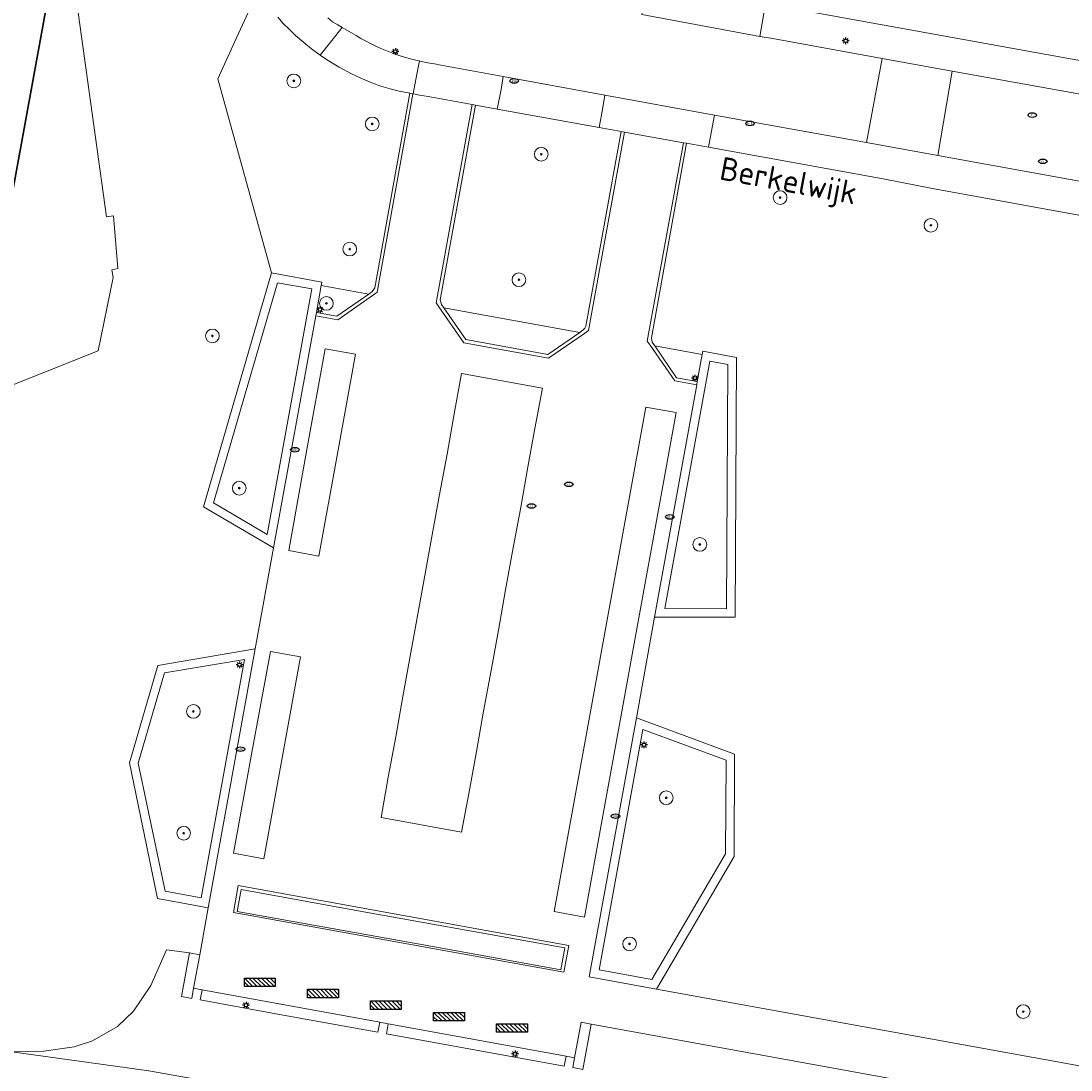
# Model space of a CAD drawing. Header units: metres. Extents: x 152610 to 160096, y 456114 to 462495.
# Tile 566 of 938: x 158282 to 158344, y 460096 to 460157. Entities that reach past the tile are written whole.
import ezdxf
from ezdxf.enums import TextEntityAlignment as Align

# ---------------------------------------------------------------- set-up
doc = ezdxf.new("R2010")
doc.units = ezdxf.units.M
doc.header["$LTSCALE"] = 0.5
doc.layers.get('0').update_dxf_attribs({"linetype": 'CONTINUOUS'})
for name, color, linetype, lineweight in [('B-PV-GR-BEPLANTING_CULTUUR_HEESTERS-GV', 251, 'CONTINUOUS', 18), ('B-PV-GR-BOOM-S', 251, 'CONTINUOUS', 25), ('B-PV-GR-HAAG-GV', 251, 'CONTINUOUS', 13), ('B-PV-GW-TALUD_KRUIN-G', 251, 'CONTINUOUS', 18), ('B-PV-IE-MEUBILAIR-S', 251, 'CONTINUOUS', 25), ('B-PV-IE-MEUBILAIR_WEGMEUBILAIR-GV', 251, 'CONTINUOUS', 18), ('B-PV-IE-MEUBILAIR_WEGMEUBILAIR-S', 251, 'CONTINUOUS', 25), ('B-PV-OG-BEBOUWING-GV', 6, 'CONTINUOUS', 35), ('B-PV-OG-BEBOUWING_BORDES-GV', 251, 'CONTINUOUS', 18), ('B-PV-OG-TERREIN_BEGROEID-GV', 251, 'CONTINUOUS', 18), ('B-PV-OG-TOPOGRAFIE-T18', 1, 'CONTINUOUS', 18), ('B-PV-VH-GESLOTENVERHARDING_BETON-GV', 251, 'CONTINUOUS', 18), ('B-PV-VH-ONVERHARD-GV', 251, 'CONTINUOUS', 18), ('B-PV-VH-OPENVERHARDING_BETONSTRAATSTEEN-GV', 251, 'CONTINUOUS', 18), ('B-PV-VH-OPENVERHARDING_TEGEL-GV', 251, 'CONTINUOUS', 18)]:
    doc.layers.add(name, color=color, linetype=linetype, lineweight=lineweight)
doc.styles.add('NLCS-ISO', font='NLCS-ISO.ttf')
doc.styles.add('NLCS-ISO-M750-T18', font='NLCS-ISO.ttf', dxfattribs={"height": 1.35})

# ---------------------------------------------------------------- blocks, each defined once
blk = doc.blocks.new('SIE-MEUBILAIR_PAAL_LICHTMAST-SO')
for points in [[(-0.62, 0), (-1, 0)], [(-0.71, 0.71), (-0.44, 0.44)], [(0, 1), (0, 0.62)], [(0.44, 0.44), (0.71, 0.71)], [(1, 0), (0.62, 0)], [(-0.71, -0.71), (-0.44, -0.44)], [(0, -0.62), (0, -1)], [(0.44, -0.44), (0.71, -0.71)]]:
    blk.add_lwpolyline(points)
blk.add_circle((0, 0), 0.5)
blk = doc.blocks.new('SIE-MEUBILAIR_PUT_RIOOLPUT-SO')
blk.add_ellipse((0, 0), major_axis=(1.25, 0), ratio=0.54)
at = {"style": 'NLCS-ISO'}
blk.add_text('ri', height=0.75, dxfattribs=at).set_placement((-0.04, 0.07), align=Align.MIDDLE_CENTER)
blk = doc.blocks.new('SIE-MEUBILAIR_PUT_KOLK-SO')
blk.add_ellipse((0, 0), major_axis=(1.25, 0), ratio=0.54)
at = {"style": 'NLCS-ISO'}
blk.add_text('klk', height=0.75, dxfattribs=at).set_placement((0.03, 0), align=Align.MIDDLE_CENTER)
blk = doc.blocks.new('SIE-WEG_FIETSREK-SO')
for p, q in [((-4.5, 1.25), (-2, -1.25)), ((-4.5, 0), (-3.25, -1.25)), ((-3.25, 1.25), (-0.75, -1.25)), ((-2, 1.25), (0.5, -1.25)), ((-0.75, 1.25), (1.75, -1.25)), ((0.5, 1.25), (3, -1.25)), ((1.76, 1.25), (4.26, -1.25)), ((3.01, 1.25), (4.5, -0.24)), ((4.26, 1.25), (4.5, 1.01))]:
    blk.add_line(p, q)
at = {"flags": 128}
blk.add_lwpolyline([(4.51, -1.25), (-4.51, -1.25), (-4.51, 1.25), (4.51, 1.25), (4.51, -1.25)], close=True, dxfattribs=at)
blk = doc.blocks.new('SGR-BOOM_GBKN-SO')
at = {"linetype": 'ByBlock', "lineweight": 18}
h = blk.add_hatch(color=0, dxfattribs=at)
h.dxf.hatch_style = 1
edge = h.paths.add_edge_path()
edge.add_arc((0, 0), 0.25, 0, 360)
at = {"color": 0, "linetype": 'ByBlock', "lineweight": 18}
for radius in [2, 0.25]:
    blk.add_circle((0, 0), radius, dxfattribs=at)
at = {"color": 0, "linetype": 'ByBlock', "lineweight": 18, "style": 'NLCS-ISO'}
blk.add_attdef('SOORT', (2.5, 0), '', height=1.5, dxfattribs=at)

msp = doc.modelspace()

# ---------------------------------------------------------------- linework, layer by layer
at = {"layer": 'B-PV-GR-BEPLANTING_CULTUUR_HEESTERS-GV', "flags": 128}
for points in [[(158297.366, 460142.054), (158293.64, 460129.185), (158296.775, 460127.352), (158299.374, 460141.689)], [(158322.624, 460137.468), (158319.99, 460123.025), (158323.606, 460123), (158323.669, 460137.28)], [(158295.446, 460120.048), (158290.772, 460119.251), (158289.233, 460113.979), (158290.804, 460106.498), (158292.918, 460106.11)], [(158318.708, 460115.944), (158316.156, 460101.9), (158319.244, 460101.336), (158323.532, 460108.674), (158323.569, 460114.158)]]:
    msp.add_lwpolyline(points, close=True, dxfattribs=at)
at = {"layer": 'B-PV-GR-HAAG-GV', "flags": 128}
for points in [[(158299.924, 460141.887), (158299.639, 460140.318), (158300.829, 460140.104), (158302.697, 460141.395)], [(158307.088, 460140.595), (158308.368, 460138.74), (158313.171, 460137.87), (158315.026, 460139.149)], [(158322.176, 460137.856), (158319.406, 460138.361), (158320.686, 460136.494), (158321.891, 460136.283)], [(158314.148, 460103.181), (158302.289, 460105.321), (158295.243, 460106.603), (158295.02, 460105.323), (158306.88, 460103.182), (158313.925, 460101.901)], [(158292.827, 460102.777), (158292.236, 460102.893), (158291.766, 460100.344), (158292.365, 460100.227), (158292.459, 460100.826)], [(158292.846, 460100.145), (158297.283, 460099.341), (158303.238, 460098.263), (158303.351, 460098.841), (158292.972, 460100.732)], [(158303.843, 460098.751), (158303.743, 460098.169), (158314.123, 460096.276), (158314.234, 460096.858)], [(158315.693, 460098.739), (158315.099, 460098.847), (158314.722, 460096.769), (158314.616, 460096.193), (158315.204, 460096.076)]]:
    msp.add_lwpolyline(points, close=True, dxfattribs=at)
at = {"layer": 'B-PV-GW-TALUD_KRUIN-G', "flags": 128}
msp.add_lwpolyline([(158342.309, 460085.362), (158342.302, 460085.947), (158342.312, 460086.531), (158342.355, 460087.347), (158342.433, 460088.16), (158294.11, 460095.238), (158289.862, 460096.012), (158281.859, 460097.107), (158280.168, 460097.313), (158277.457, 460097.957), (158275.001, 460099.223), (158274.249, 460100.605), (158271.119, 460101.277), (158262.21, 460101.219), (158259.418, 460101.974), (158257.129, 460103.015)], dxfattribs=at)
at = {"layer": 'B-PV-IE-MEUBILAIR_WEGMEUBILAIR-GV', "flags": 128}
for points in [[(158305.283, 460153.067), (158305.289, 460153.098), (158305.108, 460153.131), (158303.049, 460141.759), (158302.896, 460141.536), (158302.697, 460141.395), (158300.829, 460140.104), (158299.639, 460140.318), (158299.604, 460140.126), (158300.888, 460139.881), (158302.979, 460141.345), (158303.202, 460141.501)], [(158308.739, 460152.465), (158306.642, 460140.877), (158306.801, 460140.648), (158308.25, 460138.552), (158313.206, 460137.646), (158315.305, 460139.098), (158315.531, 460139.255), (158317.639, 460150.858), (158317.439, 460150.894), (158315.379, 460139.525), (158315.332, 460139.407), (158315.226, 460139.302), (158315.026, 460139.149), (158313.171, 460137.87), (158308.368, 460138.74), (158307.088, 460140.595), (158306.948, 460140.783), (158306.877, 460141.065), (158308.941, 460152.429)], [(158321.08, 460150.237), (158318.972, 460138.643), (158319.132, 460138.411), (158320.58, 460136.318), (158321.855, 460136.083), (158321.891, 460136.283), (158320.686, 460136.494), (158319.406, 460138.361), (158319.254, 460138.573), (158319.207, 460138.843), (158321.27, 460150.203)], [(158297.014, 460142.629), (158293.053, 460128.95), (158297.139, 460126.565), (158299.604, 460140.126), (158299.639, 460140.318), (158299.924, 460141.887), (158299.961, 460142.088)], [(158297.366, 460142.054), (158299.374, 460141.689), (158296.775, 460127.352), (158293.64, 460129.185)], [(158324.174, 460137.691), (158322.213, 460138.055), (158322.176, 460137.856), (158321.891, 460136.283), (158321.855, 460136.083), (158319.391, 460122.52), (158324.099, 460122.507)], [(158323.669, 460137.28), (158323.606, 460123), (158319.99, 460123.025), (158322.624, 460137.468)], [(158293.329, 460105.534), (158296.069, 460120.67), (158290.373, 460119.697), (158288.728, 460114.002), (158290.37, 460106.064)], [(158290.772, 460119.251), (158295.446, 460120.048), (158292.918, 460106.11), (158290.804, 460106.498), (158289.233, 460113.979)], [(158319.503, 460100.784), (158324.037, 460108.533), (158324.062, 460114.498), (158318.332, 460116.625), (158315.569, 460101.489)], [(158319.244, 460101.336), (158316.156, 460101.9), (158318.708, 460115.944), (158323.569, 460114.158), (158323.532, 460108.674)], [(158295.079, 460106.837), (158294.797, 460105.264), (158314.101, 460101.76), (158314.395, 460103.333)], [(158314.148, 460103.181), (158313.925, 460101.901), (158306.88, 460103.182), (158295.02, 460105.323), (158295.243, 460106.603), (158302.289, 460105.321)]]:
    msp.add_lwpolyline(points, close=True, dxfattribs=at)
at = {"layer": 'B-PV-OG-BEBOUWING-GV', "flags": 128}
msp.add_lwpolyline([(158268.026, 460163.723), (158262.776, 460164.689), (158262.758, 460164.591), (158262.633, 460163.909), (158262.614, 460163.804), (158257.745, 460137.262), (158253.561, 460114.455), (158253.27, 460112.872), (158258.575, 460111.896), (158274.871, 460108.899), (158284.158, 460159.743), (158284.225, 460160.113), (158284.368, 460160.717), (158276.789, 460162.111)], close=True, dxfattribs=at)
at = {"layer": 'B-PV-OG-BEBOUWING_BORDES-GV', "flags": 128}
msp.add_lwpolyline([(158284.225, 460160.113), (158279.721, 460135.454), (158280.141, 460135.379), (158286.893, 460138.082), (158287.769, 460142.356), (158287.698, 460142.809), (158288.051, 460142.895), (158287.797, 460145.962), (158287.387, 460145.896), (158285.452, 460159.84)], close=True, dxfattribs=at)
at = {"layer": 'B-PV-OG-TERREIN_BEGROEID-GV', "flags": 128}
for points in [[(158296.004, 460158.628), (158294.974, 460156.357), (158293.893, 460153.974), (158297.014, 460142.629), (158299.961, 460142.088), (158299.924, 460141.887), (158302.697, 460141.395), (158302.896, 460141.536), (158303.049, 460141.759), (158305.108, 460153.131), (158304.485, 460153.243), (158303.944, 460153.384), (158303.416, 460153.549), (158302.888, 460153.737), (158302.207, 460154.019), (158301.702, 460154.254), (158300.974, 460154.653), (158300.575, 460154.888), (158300.175, 460155.135), (158299.87, 460155.346), (158299.354, 460155.722), (158298.907, 460156.086), (158298.426, 460156.509), (158298.062, 460156.85), (158297.71, 460157.202), (158297.381, 460157.578)], [(158354.649, 460144.087), (158335.64, 460147.56), (158332.75, 460148.13), (158322.548, 460149.972), (158321.27, 460150.203), (158319.207, 460138.843), (158319.254, 460138.573), (158319.406, 460138.361), (158322.176, 460137.856), (158322.213, 460138.055), (158324.174, 460137.691), (158324.099, 460122.507), (158319.391, 460122.52), (158318.332, 460116.625), (158324.062, 460114.498), (158324.037, 460108.533), (158319.503, 460100.784), (158344.655, 460096.221)], [(158343.464, 460093.686), (158315.693, 460098.739), (158315.204, 460096.076), (158314.616, 460096.193), (158314.722, 460096.769), (158314.234, 460096.858), (158314.123, 460096.276), (158303.743, 460098.169), (158303.843, 460098.751), (158303.351, 460098.841), (158303.238, 460098.263), (158297.283, 460099.341), (158292.846, 460100.145), (158292.972, 460100.732), (158292.459, 460100.826), (158292.365, 460100.227), (158291.766, 460100.344), (158292.236, 460102.893), (158290.891, 460103.064), (158289.976, 460100.993), (158288.954, 460099.488), (158288.023, 460098.591), (158286.565, 460097.747), (158285.489, 460097.413), (158283.717, 460097.158), (158281.859, 460097.107), (158289.862, 460096.012)], [(158273.623, 460095.675), (158311.687, 460089.638), (158318.188, 460088.241), (158318.455, 460089.508), (158319.256, 460089.918), (158333.761, 460087.009), (158334.9, 460086.488), (158334.963, 460085.692), (158334.461, 460084.743), (158338.43, 460084.075), (158341.962, 460083.854), (158344.108, 460083.668), (158347.298, 460083.391), (158347.449, 460084.909), (158344.207, 460085.195), (158342.309, 460085.362), (158342.302, 460085.947), (158342.312, 460086.531), (158342.355, 460087.347), (158342.433, 460088.16), (158294.11, 460095.238), (158289.862, 460096.012), (158281.859, 460097.107)]]:
    msp.add_lwpolyline(points, dxfattribs=at)
msp.add_lwpolyline([(158307.088, 460140.595), (158315.026, 460139.149), (158315.226, 460139.302), (158315.332, 460139.407), (158315.379, 460139.525), (158317.439, 460150.894), (158316.161, 460151.125), (158310.208, 460152.2), (158308.941, 460152.429), (158306.877, 460141.065), (158306.948, 460140.783)], close=True, dxfattribs=at)
at = {"layer": 'B-PV-VH-GESLOTENVERHARDING_BETON-GV', "flags": 128}
for points in [[(158305.283, 460153.067), (158305.289, 460153.098), (158305.108, 460153.131), (158303.049, 460141.759), (158302.896, 460141.536), (158302.697, 460141.395), (158300.829, 460140.104), (158299.639, 460140.318), (158299.604, 460140.126), (158300.888, 460139.881), (158302.979, 460141.345), (158303.202, 460141.501)], [(158308.739, 460152.465), (158306.642, 460140.877), (158306.801, 460140.648), (158308.25, 460138.552), (158313.206, 460137.646), (158315.305, 460139.098), (158315.531, 460139.255), (158317.639, 460150.858), (158317.439, 460150.894), (158315.379, 460139.525), (158315.332, 460139.407), (158315.226, 460139.302), (158315.026, 460139.149), (158313.171, 460137.87), (158308.368, 460138.74), (158307.088, 460140.595), (158306.948, 460140.783), (158306.877, 460141.065), (158308.941, 460152.429)], [(158321.08, 460150.237), (158318.972, 460138.643), (158319.132, 460138.411), (158320.58, 460136.318), (158321.855, 460136.083), (158321.891, 460136.283), (158320.686, 460136.494), (158319.406, 460138.361), (158319.254, 460138.573), (158319.207, 460138.843), (158321.27, 460150.203)], [(158297.014, 460142.629), (158293.053, 460128.95), (158297.139, 460126.565), (158299.604, 460140.126), (158299.639, 460140.318), (158299.924, 460141.887), (158299.961, 460142.088)], [(158297.366, 460142.054), (158299.374, 460141.689), (158296.775, 460127.352), (158293.64, 460129.185)], [(158324.174, 460137.691), (158322.213, 460138.055), (158322.176, 460137.856), (158321.891, 460136.283), (158321.855, 460136.083), (158319.391, 460122.52), (158324.099, 460122.507)], [(158323.669, 460137.28), (158323.606, 460123), (158319.99, 460123.025), (158322.624, 460137.468)], [(158293.329, 460105.534), (158296.069, 460120.67), (158290.373, 460119.697), (158288.728, 460114.002), (158290.37, 460106.064)], [(158290.772, 460119.251), (158295.446, 460120.048), (158292.918, 460106.11), (158290.804, 460106.498), (158289.233, 460113.979)], [(158319.503, 460100.784), (158324.037, 460108.533), (158324.062, 460114.498), (158318.332, 460116.625), (158315.569, 460101.489)], [(158319.244, 460101.336), (158316.156, 460101.9), (158318.708, 460115.944), (158323.569, 460114.158), (158323.532, 460108.674)], [(158295.079, 460106.837), (158294.797, 460105.264), (158314.101, 460101.76), (158314.395, 460103.333)], [(158314.148, 460103.181), (158313.925, 460101.901), (158306.88, 460103.182), (158295.02, 460105.323), (158295.243, 460106.603), (158302.289, 460105.321)]]:
    msp.add_lwpolyline(points, close=True, dxfattribs=at)
at = {"layer": 'B-PV-VH-ONVERHARD-GV', "flags": 128}
for points in [[(158299.924, 460141.887), (158299.639, 460140.318), (158300.829, 460140.104), (158302.697, 460141.395)], [(158307.088, 460140.595), (158308.368, 460138.74), (158313.171, 460137.87), (158315.026, 460139.149)], [(158322.176, 460137.856), (158319.406, 460138.361), (158320.686, 460136.494), (158321.891, 460136.283)], [(158314.148, 460103.181), (158302.289, 460105.321), (158295.243, 460106.603), (158295.02, 460105.323), (158306.88, 460103.182), (158313.925, 460101.901)], [(158292.827, 460102.777), (158292.236, 460102.893), (158291.766, 460100.344), (158292.365, 460100.227), (158292.459, 460100.826)], [(158292.846, 460100.145), (158297.283, 460099.341), (158303.238, 460098.263), (158303.351, 460098.841), (158292.972, 460100.732)], [(158303.843, 460098.751), (158303.743, 460098.169), (158314.123, 460096.276), (158314.234, 460096.858)], [(158315.693, 460098.739), (158315.099, 460098.847), (158314.722, 460096.769), (158314.616, 460096.193), (158315.204, 460096.076)]]:
    msp.add_lwpolyline(points, close=True, dxfattribs=at)
at = {"layer": 'B-PV-VH-OPENVERHARDING_BETONSTRAATSTEEN-GV', "flags": 128}
for points in [[(158326.41, 460161.4), (158319.55, 460162.61), (158318.66, 460157.73), (158325.55, 460156.45)], [(158336.783, 460154.423), (158332.696, 460155.163), (158331.771, 460150.241), (158335.951, 460149.484)]]:
    msp.add_lwpolyline(points, close=True, dxfattribs=at)
for points in [[(158300.305, 460157.53), (158300.575, 460157.307), (158300.892, 460157.119), (158301.152, 460156.969), (158301.974, 460156.494), (158302.245, 460156.335), (158302.52, 460156.182), (158302.799, 460156.037), (158303.082, 460155.899), (158303.368, 460155.768), (158303.657, 460155.645), (158303.949, 460155.529), (158304.244, 460155.42), (158304.542, 460155.319), (158304.843, 460155.225), (158305.145, 460155.14), (158305.45, 460155.062), (158305.657, 460155.014), (158305.756, 460154.991), (158306.064, 460154.929), (158306.374, 460154.874), (158306.541, 460154.848), (158306.91, 460154.77), (158310.562, 460154.103), (158316.499, 460153.019), (158322.889, 460151.853), (158325.15, 460151.44), (158331.771, 460150.241), (158332.696, 460155.163), (158326.19, 460156.34), (158325.55, 460156.45), (158318.66, 460157.73)], [(158344.48, 460153.03), (158336.783, 460154.423), (158335.951, 460149.484), (158344.44, 460147.947)]]:
    msp.add_lwpolyline(points, dxfattribs=at)
at = {"layer": 'B-PV-VH-OPENVERHARDING_TEGEL-GV', "flags": 128}
for points in [[(158326.41, 460161.4), (158325.55, 460156.45), (158326.19, 460156.34), (158332.696, 460155.163), (158336.783, 460154.423), (158344.48, 460153.03), (158354.62, 460151.16), (158356.6, 460150.8), (158366.46, 460149.04), (158377.88, 460156.82), (158392.08, 460154.59), (158393.11, 460153.164), (158398.11, 460156.63), (158397.113, 460158.324), (158394, 460156.16), (158379.99, 460158.32)], [(158360.954, 460161.211), (158367.437, 460151.875), (158366.23, 460151.05), (158349.62, 460154.07), (158348.535, 460154.266), (158327.95, 460157.98)], [(158297.381, 460157.578), (158297.71, 460157.202), (158298.062, 460156.85), (158298.426, 460156.509), (158298.907, 460156.086), (158299.354, 460155.722), (158299.87, 460155.346), (158301.152, 460156.969), (158300.892, 460157.119), (158300.575, 460157.307), (158300.305, 460157.53)], [(158344.655, 460096.221), (158319.503, 460100.784), (158315.569, 460101.489), (158318.332, 460116.625), (158319.391, 460122.52), (158321.855, 460136.083), (158320.58, 460136.318), (158319.132, 460138.411), (158318.972, 460138.643), (158321.08, 460150.237), (158317.639, 460150.858), (158315.531, 460139.255), (158315.305, 460139.098), (158313.206, 460137.646), (158308.25, 460138.552), (158306.801, 460140.648), (158306.642, 460140.877), (158308.739, 460152.465), (158306.175, 460152.928), (158305.918, 460152.972), (158305.661, 460153.02), (158305.405, 460153.072), (158305.289, 460153.098), (158305.283, 460153.067), (158303.202, 460141.501), (158302.979, 460141.345), (158300.888, 460139.881), (158299.604, 460140.126), (158297.139, 460126.565), (158296.069, 460120.67), (158293.329, 460105.534), (158292.827, 460102.777), (158292.459, 460100.826), (158292.972, 460100.732), (158303.351, 460098.841), (158303.843, 460098.751), (158314.234, 460096.858), (158314.722, 460096.769), (158315.099, 460098.847), (158315.693, 460098.739), (158343.464, 460093.686)], [(158344.44, 460147.947), (158335.951, 460149.484), (158331.771, 460150.241), (158325.15, 460151.44), (158322.889, 460151.853), (158322.768, 460151.125), (158322.548, 460149.972), (158332.75, 460148.13), (158335.64, 460147.56), (158354.649, 460144.087)]]:
    msp.add_lwpolyline(points, dxfattribs=at)
for points in [[(158305.507, 460154.241), (158305.657, 460155.014), (158305.45, 460155.062), (158305.145, 460155.14), (158304.843, 460155.225), (158304.542, 460155.319), (158304.244, 460155.42), (158303.949, 460155.529), (158303.657, 460155.645), (158303.368, 460155.768), (158303.082, 460155.899), (158302.799, 460156.037), (158302.52, 460156.182), (158302.245, 460156.335), (158301.974, 460156.494), (158301.152, 460156.969), (158299.87, 460155.346), (158300.175, 460155.135), (158300.575, 460154.888), (158300.974, 460154.653), (158301.702, 460154.254), (158302.207, 460154.019), (158302.888, 460153.737), (158303.416, 460153.549), (158303.944, 460153.384), (158304.485, 460153.243), (158305.108, 460153.131), (158305.289, 460153.098)], [(158310.562, 460154.103), (158306.91, 460154.77), (158306.541, 460154.848), (158306.374, 460154.874), (158306.064, 460154.929), (158305.756, 460154.991), (158305.657, 460155.014), (158305.507, 460154.241), (158305.289, 460153.098), (158305.405, 460153.072), (158305.661, 460153.02), (158305.918, 460152.972), (158306.175, 460152.928), (158308.739, 460152.465), (158308.941, 460152.429), (158310.208, 460152.2), (158310.427, 460153.347)], [(158316.161, 460151.125), (158316.368, 460152.289), (158316.499, 460153.019), (158310.562, 460154.103), (158310.427, 460153.347), (158310.208, 460152.2)], [(158322.548, 460149.972), (158322.768, 460151.125), (158322.889, 460151.853), (158316.499, 460153.019), (158316.368, 460152.289), (158316.161, 460151.125), (158317.439, 460150.894), (158317.639, 460150.858), (158321.08, 460150.237), (158321.27, 460150.203)], [(158300.16, 460138.202), (158301.933, 460137.872), (158300.863, 460131.966), (158299.792, 460126.083), (158298.031, 460126.4), (158299.089, 460132.307)], [(158300.16, 460138.202), (158299.089, 460132.307), (158298.031, 460126.4), (158299.792, 460126.083), (158300.863, 460131.966), (158301.933, 460137.872)], [(158305.122, 460120.234), (158305.557, 460122.594), (158305.981, 460124.954), (158306.404, 460127.314), (158306.839, 460129.675), (158307.274, 460132.035), (158307.686, 460134.395), (158308.121, 460136.755), (158312.841, 460135.885), (158312.406, 460133.537), (158311.983, 460131.188), (158311.56, 460128.828), (158311.125, 460126.468), (158310.689, 460124.107), (158310.278, 460121.747), (158309.843, 460119.387), (158309.408, 460117.027), (158308.996, 460114.667), (158308.561, 460112.306), (158308.126, 460109.958), (158303.417, 460110.804), (158303.841, 460113.165), (158304.276, 460115.525), (158304.699, 460117.885)], [(158305.122, 460120.234), (158304.699, 460117.885), (158304.276, 460115.525), (158303.841, 460113.165), (158303.417, 460110.804), (158308.126, 460109.958), (158308.561, 460112.306), (158308.996, 460114.667), (158309.408, 460117.027), (158309.843, 460119.387), (158310.278, 460121.747), (158310.689, 460124.107), (158311.125, 460126.468), (158311.56, 460128.828), (158311.983, 460131.188), (158312.406, 460133.537), (158312.841, 460135.885), (158308.121, 460136.755), (158307.686, 460134.395), (158307.274, 460132.035), (158306.839, 460129.675), (158306.404, 460127.314), (158305.981, 460124.954), (158305.557, 460122.594)], [(158313.527, 460105.318), (158314.597, 460111.224), (158315.678, 460117.107), (158316.749, 460123.002), (158317.807, 460128.897), (158318.877, 460134.791), (158320.65, 460134.474), (158319.592, 460128.579), (158318.51, 460122.685), (158317.44, 460116.79), (158316.37, 460110.895), (158315.311, 460104.989)], [(158313.527, 460105.318), (158315.311, 460104.989), (158316.37, 460110.895), (158317.44, 460116.79), (158318.51, 460122.685), (158319.592, 460128.579), (158320.65, 460134.474), (158318.877, 460134.791), (158317.807, 460128.897), (158316.749, 460123.002), (158315.678, 460117.107), (158314.597, 460111.224)], [(158296.961, 460120.506), (158298.722, 460120.188), (158297.652, 460114.294), (158296.582, 460108.399), (158294.809, 460108.716), (158295.879, 460114.611)], [(158296.961, 460120.506), (158295.879, 460114.611), (158294.809, 460108.716), (158296.582, 460108.399), (158297.652, 460114.294), (158298.722, 460120.188)], [(158295.079, 460106.837), (158314.395, 460103.333), (158314.101, 460101.76), (158294.797, 460105.264)]]:
    msp.add_lwpolyline(points, close=True, dxfattribs=at)

# ---------------------------------------------------------------- block references
at = {"layer": 'B-PV-GR-BOOM-S', "xscale": 0.2, "yscale": 0.2, "zscale": 0.2}
for p in [(158298.325, 460153.852), (158302.905, 460151.335), (158312.78, 460149.56), (158326.73, 460147.032), (158335.537, 460145.409), (158301.588, 460144.02), (158311.475, 460142.232), (158300.227, 460140.849), (158293.567, 460138.947), (158295.137, 460130.047), (158322.04, 460126.764), (158292.457, 460117.002), (158320.075, 460111.957), (158291.891, 460109.886), (158317.936, 460103.42), (158340.93, 460099.463)]:
    msp.add_blockref('SGR-BOOM_GBKN-SO', p, dxfattribs=at)
at = {"layer": 'B-PV-IE-MEUBILAIR-S', "xscale": 0.2, "yscale": 0.2, "zscale": 0.2}
for name, p in [('SIE-MEUBILAIR_PAAL_LICHTMAST-SO', (158330.558, 460156.191)), ('SIE-MEUBILAIR_PAAL_LICHTMAST-SO', (158304.255, 460155.57)), ('SIE-MEUBILAIR_PUT_KOLK-SO', (158311.196, 460153.846)), ('SIE-MEUBILAIR_PUT_KOLK-SO', (158324.97, 460151.365)), ('SIE-MEUBILAIR_PUT_RIOOLPUT-SO', (158341.46, 460151.85)), ('SIE-MEUBILAIR_PUT_RIOOLPUT-SO', (158342.07, 460149.15)), ('SIE-MEUBILAIR_PAAL_LICHTMAST-SO', (158299.855, 460140.491)), ('SIE-MEUBILAIR_PAAL_LICHTMAST-SO', (158321.754, 460136.482)), ('SIE-MEUBILAIR_PUT_KOLK-SO', (158298.379, 460132.295)), ('SIE-MEUBILAIR_PUT_RIOOLPUT-SO', (158314.393, 460130.275)), ('SIE-MEUBILAIR_PUT_RIOOLPUT-SO', (158312.203, 460129.008)), ('SIE-MEUBILAIR_PUT_KOLK-SO', (158320.29, 460128.368)), ('SIE-MEUBILAIR_PAAL_LICHTMAST-SO', (158295.152, 460119.731)), ('SIE-MEUBILAIR_PAAL_LICHTMAST-SO', (158318.778, 460115.052)), ('SIE-MEUBILAIR_PUT_KOLK-SO', (158295.204, 460114.799)), ('SIE-MEUBILAIR_PUT_KOLK-SO', (158317.115, 460110.883)), ('SIE-MEUBILAIR_PAAL_LICHTMAST-SO', (158295.535, 460099.839)), ('SIE-MEUBILAIR_PAAL_LICHTMAST-SO', (158311.246, 460096.993))]:
    msp.add_blockref(name, p, dxfattribs=at)
at = {"layer": 'B-PV-IE-MEUBILAIR_WEGMEUBILAIR-S', "xscale": 0.2, "yscale": 0.2, "zscale": 0.2}
for p in [(158296.337, 460101.177), (158300.024, 460100.519), (158303.699, 460099.837), (158307.386, 460099.166), (158311.074, 460098.508)]:
    msp.add_blockref('SIE-WEG_FIETSREK-SO', p, dxfattribs=at)

# ---------------------------------------------------------------- texts
at = {"layer": 'B-PV-OG-TOPOGRAFIE-T18', "style": 'NLCS-ISO-M750-T18'}
msp.add_text('Berkelwijk', height=1.35, rotation=349.4, dxfattribs=at).set_placement((158327.183, 460147.827), align=Align.MIDDLE)

doc.saveas('drawing.dxf')
